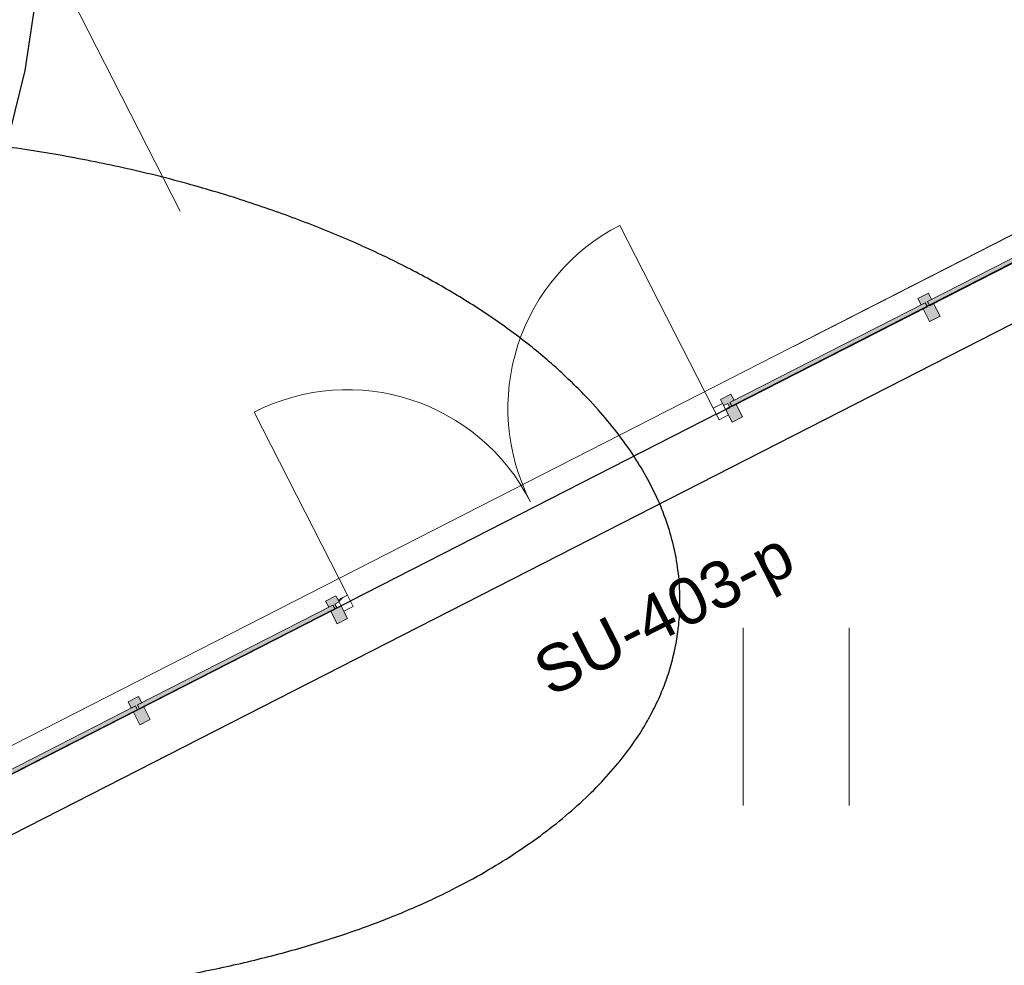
# Model space of a CAD drawing. Header units: metres. Extents: x 538891 to 1080079, y 6588829 to 13178720.
# Tile 572 of 1056: x 539907.2 to 539911.42, y 6589195.98 to 6589200.03. Entities that reach past the tile are written whole.
import ezdxf

# ---------------------------------------------------------------- set-up
doc = ezdxf.new("R2010")
doc.units = ezdxf.units.M
doc.header["$LTSCALE"] = 0.4
doc.linetypes.add('DASHED', pattern=[52.916667, 26.458333, -26.458333])
doc.linetypes.add('Triple Dashed', pattern=[92.604163, 66.145831, -26.458332])
for name, color, linetype in [('AR', 7, 'Continuous'), ('DENDRO', 7, 'Continuous'), ('GEO', 7, 'Continuous')]:
    doc.layers.add(name, color=color, linetype=linetype)
doc.styles.add('Arial', font='arial.ttf')
pattern_1 = [(45, (0, 0), (-0.176776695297, 0.176776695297), []), (45, (-0.03536, 0.03536), (-0.176776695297, 0.176776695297), []), (45, (-0.0707, 0.0707), (-0.176776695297, 0.176776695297), [])]

# ---------------------------------------------------------------- blocks, each defined once
blk = doc.blocks.new('HEIN')
at = {"color": 7, "linetype": 'Continuous', "lineweight": 9}
for p, q in [((-0.4551, 0.7611), (-0.4551, -0.7611)), ((0.4551, 0.7611), (0.4551, -0.7611))]:
    blk.add_line(p, q, dxfattribs=at)

msp = doc.modelspace()

# ---------------------------------------------------------------- hatches: boundary and pattern name
at = {"layer": 'AR', "linetype": 'Continuous', "lineweight": 0}
for points in [[(539911.0928, 6589198.7996), (539911.0749, 6589198.7905), (539911.1022, 6589198.7371), (539911.1468, 6589198.7598), (539911.1195, 6589198.8133), (539911.1017, 6589198.8042), (539911.0926, 6589198.822), (539911.1104, 6589198.8311), (539911.0968, 6589198.8578), (539911.0522, 6589198.8351), (539911.0659, 6589198.8083), (539911.0837, 6589198.8174)], [(539907.7081, 6589197.0721), (539907.6903, 6589197.063), (539907.7176, 6589197.0096), (539907.7621, 6589197.0323), (539907.7349, 6589197.0857), (539907.717, 6589197.0767), (539907.708, 6589197.0945), (539907.7258, 6589197.1036), (539907.7121, 6589197.1303), (539907.6676, 6589197.1076), (539907.6812, 6589197.0808), (539907.699, 6589197.0899)]]:
    msp.add_hatch(color=7, dxfattribs=at).paths.add_polyline_path(points)

# ---------------------------------------------------------------- linework, layer by layer
at = {"layer": 'AR', "color": 7, "linetype": 'Continuous', "lineweight": 9}
for p, q in [((539910.1751, 6589198.3649), (539909.775, 6589199.1487)), ((539911.0522, 6589198.8351), (539911.0968, 6589198.8578)), ((539911.0968, 6589198.8578), (539911.1104, 6589198.8311)), ((539911.0522, 6589198.8351), (539911.0659, 6589198.8083)), ((539911.0659, 6589198.8083), (539911.0837, 6589198.8174)), ((539911.0837, 6589198.8174), (539911.0928, 6589198.7996)), ((539911.0926, 6589198.822), (539911.1104, 6589198.8311)), ((539911.0926, 6589198.822), (539911.1017, 6589198.8042)), ((539911.1017, 6589198.8042), (539911.1195, 6589198.8133)), ((539911.1195, 6589198.8133), (539911.1468, 6589198.7598)), ((539911.0749, 6589198.7905), (539911.0928, 6589198.7996)), ((539911.0749, 6589198.7905), (539911.1022, 6589198.7371)), ((539911.1022, 6589198.7371), (539911.1468, 6589198.7598)), ((539910.2733, 6589198.3814), (539910.3006, 6589198.3279)), ((539908.6075, 6589197.5648), (539908.2074, 6589198.3486)), ((539908.5138, 6589197.5394), (539908.5274, 6589197.5127)), ((539908.5274, 6589197.5127), (539908.5452, 6589197.5218)), ((539908.5638, 6589197.4415), (539908.6083, 6589197.4642)), ((539907.6676, 6589197.1076), (539907.7121, 6589197.1303)), ((539907.7121, 6589197.1303), (539907.7258, 6589197.1036)), ((539907.6676, 6589197.1076), (539907.6812, 6589197.0808)), ((539907.6812, 6589197.0808), (539907.699, 6589197.0899)), ((539907.699, 6589197.0899), (539907.7081, 6589197.0721)), ((539907.708, 6589197.0945), (539907.7258, 6589197.1036)), ((539907.708, 6589197.0945), (539907.717, 6589197.0767)), ((539907.717, 6589197.0767), (539907.7349, 6589197.0857)), ((539907.7349, 6589197.0857), (539907.7621, 6589197.0323)), ((539907.6903, 6589197.063), (539907.7081, 6589197.0721)), ((539907.6903, 6589197.063), (539907.7176, 6589197.0096)), ((539907.7176, 6589197.0096), (539907.7621, 6589197.0323))]:
    msp.add_line(p, q, dxfattribs=at)
at = {"layer": 'AR', "color": 9, "linetype": 'Continuous', "lineweight": 9, "true_color": 0xc9c5ab, "flags": 128}
msp.add_lwpolyline([(539920.2388, 6589226.8317), (539904.7542, 6589218.9284), (539904.7549, 6589218.927), (539903.9087, 6589218.4951), (539899.2583, 6589216.1239), (539901.2849, 6589212.1533), (539901.6435, 6589211.4507), (539906.6914, 6589201.5605), (539903.1287, 6589199.7421), (539905.1062, 6589195.8676), (539912.5119, 6589199.6474), (539921.3346, 6589204.1506)], dxfattribs=at)
at = {"layer": 'AR', "color": 7, "linetype": 'Continuous', "lineweight": 9, "flags": 128}
msp.add_lwpolyline([(539920.2388, 6589226.8317), (539904.7542, 6589218.9284), (539904.7549, 6589218.927), (539903.9087, 6589218.4951), (539899.2583, 6589216.1239), (539901.2849, 6589212.1533), (539901.6435, 6589211.4507), (539906.6914, 6589201.5605), (539903.1287, 6589199.7421), (539905.1062, 6589195.8676), (539912.5119, 6589199.6474), (539921.3346, 6589204.1506)], dxfattribs=at)
at = {"layer": 'AR', "color": 41, "linetype": 'Continuous', "lineweight": 25, "true_color": 0xecd9a6, "flags": 128}
msp.add_lwpolyline([(539914.5975, 6589177.3813), (539922.0172, 6589181.1683), (539921.3942, 6589182.3889), (539921.1807, 6589182.2799), (539920.9988, 6589182.6362), (539921.2124, 6589182.7452), (539918.7711, 6589187.5282), (539918.5576, 6589187.4192), (539918.3757, 6589187.7755), (539918.5893, 6589187.8845), (539916.048, 6589192.8634), (539912.7248, 6589199.3744), (539905.2964, 6589195.5829), (539913.9661, 6589178.5976), (539913.9747, 6589178.602)], close=True, dxfattribs=at)
at = {"layer": 'AR', "color": 7, "linetype": 'Continuous', "lineweight": 9, "flags": 128}
for points in [[(539914.5975, 6589177.3813), (539922.0172, 6589181.1683), (539921.3942, 6589182.3889), (539921.1807, 6589182.2799), (539920.9988, 6589182.6362), (539921.2124, 6589182.7452), (539918.7711, 6589187.5282), (539918.5576, 6589187.4192), (539918.3757, 6589187.7755), (539918.5893, 6589187.8845), (539916.048, 6589192.8634), (539912.7248, 6589199.3744), (539905.2964, 6589195.5829), (539913.9661, 6589178.5976), (539913.9747, 6589178.602)], [(539911.9298, 6589199.2493), (539911.9389, 6589199.2315), (539911.1017, 6589198.8042), (539911.0926, 6589198.822)], [(539911.0837, 6589198.8174), (539911.0928, 6589198.7996), (539910.2555, 6589198.3723), (539910.2464, 6589198.3901)], [(539907.699, 6589197.0899), (539907.7081, 6589197.0721), (539906.8709, 6589196.6448), (539906.8618, 6589196.6626)]]:
    msp.add_lwpolyline(points, close=True, dxfattribs=at)
at = {"layer": 'AR', "color": 7, "linetype": 'Continuous', "lineweight": 9}
for centre, start, end in [((539910.1751, 6589198.3649), 117.0398, 207.0398), ((539908.6075, 6589197.5648), 27.0398, 117.0398)]:
    msp.add_arc(centre, 0.88, start, end, dxfattribs=at)
at = {"layer": 'AR', "color": 7, "linetype": 'Continuous', "true_color": 0xe2f3f5}
for points in [[(539911.9298, 6589199.2493), (539911.0926, 6589198.822), (539911.9389, 6589199.2315), (539911.1017, 6589198.8042)], [(539911.0837, 6589198.8174), (539910.2464, 6589198.3901), (539911.0928, 6589198.7996), (539910.2555, 6589198.3723)], [(539907.699, 6589197.0899), (539906.8618, 6589196.6626), (539907.7081, 6589197.0721), (539906.8709, 6589196.6448)]]:
    msp.add_solid(points, dxfattribs=at)
at = {"layer": 'DENDRO', "color": 82, "linetype": 'Continuous', "lineweight": 25, "true_color": 0x33cc00, "flags": 128}
msp.add_lwpolyline([(539907.2902, 6589200.2511), (539907.2252, 6589199.8127), (539907.1175, 6589199.3827)], dxfattribs=at)
at = {"layer": 'DENDRO', "color": 30, "linetype": 'Continuous', "lineweight": 25, "true_color": 0xff7f00}
msp.add_open_spline([(539908.1803, 6589195.9941), (539907.352, 6589195.7978), (539905.4745, 6589195.9138), (539903.879, 6589196.5072), (539902.993, 6589197.4189), (539903.0539, 6589198.4046), (539904.0454, 6589199.2003), (539905.7018, 6589199.5928), (539907.5793, 6589199.4768), (539909.1749, 6589198.8834), (539910.0609, 6589197.9717), (539910, 6589196.986), (539909.0085, 6589196.1903), (539908.1803, 6589195.9941)], degree=2, dxfattribs=at)

# ---------------------------------------------------------------- block references
at = {"layer": 'GEO', "color": 8, "true_color": 0x7d7d7d, "xscale": 0.5, "yscale": 0.5, "zscale": 0.5}
msp.add_blockref('HEIN', (539910.5305, 6589197.0436), dxfattribs=at)

# ---------------------------------------------------------------- texts
at = {"layer": 'AR', "color": 235, "true_color": 0xa6447a, "insert": (539909.4443, 6589197.1885), "char_height": 0.2, "attachment_point": 4, "rotation": 27.0398, "line_spacing_factor": 1.004016, "style": 'Arial'}
msp.add_mtext('SU-403-p', dxfattribs=at)

# ---------------------------------------------------------------- next in the draw order: wipeouts: each hides what was drawn before it
at = {"color": 255, "linetype": 'Continuous', "lineweight": 5}
for points in [[(539910.2402, 6589198.3364), (539910.2152, 6589198.3854), (539910.1751, 6589198.3649), (539910.2001, 6589198.3159)], [(539908.5674, 6589197.5443), (539908.5924, 6589197.4954), (539908.6325, 6589197.5158), (539908.6075, 6589197.5648)]]:
    msp.add_wipeout(points, dxfattribs=at).dxf.layer = 'AR'

# ---------------------------------------------------------------- next in the draw order: hatches: boundary and pattern name
at = {"layer": 'AR', "linetype": 'Continuous', "lineweight": 0}
for points in [[(539910.2466, 6589198.3677), (539910.2288, 6589198.3587), (539910.2561, 6589198.3052), (539910.3006, 6589198.3279), (539910.2733, 6589198.3814), (539910.2555, 6589198.3723), (539910.2464, 6589198.3901), (539910.2642, 6589198.3992), (539910.2506, 6589198.4259), (539910.2061, 6589198.4032), (539910.2197, 6589198.3765), (539910.2375, 6589198.3856)], [(539908.5543, 6589197.504), (539908.5365, 6589197.4949), (539908.5638, 6589197.4415), (539908.6083, 6589197.4642), (539908.581, 6589197.5176), (539908.5632, 6589197.5085), (539908.5541, 6589197.5263), (539908.5719, 6589197.5354), (539908.5583, 6589197.5622), (539908.5138, 6589197.5394), (539908.5274, 6589197.5127), (539908.5452, 6589197.5218)]]:
    msp.add_hatch(color=7, dxfattribs=at).paths.add_polyline_path(points)
at = {"layer": 'AR', "linetype": 'Continuous', "lineweight": 25, "true_color": 0x848484}
h = msp.add_hatch(dxfattribs=at)
h.set_pattern_fill('ALUMINUM_0001_1', color=252, style=0, pattern_type=2)
h.set_pattern_definition(pattern_1)
h.paths.add_polyline_path([(539910.2402, 6589198.3364), (539910.2152, 6589198.3854), (539910.1751, 6589198.3649), (539910.2001, 6589198.3159)])
h = msp.add_hatch(dxfattribs=at)
h.set_pattern_fill('ALUMINUM_0001_1', color=252, style=0, pattern_type=2)
h.set_pattern_definition(pattern_1)
h.paths.add_polyline_path([(539908.5674, 6589197.5443), (539908.5924, 6589197.4954), (539908.6325, 6589197.5158), (539908.6075, 6589197.5648)])

# ---------------------------------------------------------------- next in the draw order: linework, layer by layer
at = {"layer": 'AR', "color": 251, "linetype": 'Triple Dashed', "lineweight": 9, "true_color": 0x575757}
for p, q in [((539927.2335, 6589167.4947), (539886.3887, 6589247.5197)), ((539924.7307, 6589166.2173), (539883.8858, 6589246.2422)), ((539877.5321, 6589181.7937), (539957.9959, 6589222.8626))]:
    msp.add_line(p, q, dxfattribs=at)
at = {"layer": 'AR', "color": 235, "linetype": 'DASHED', "lineweight": 25, "true_color": 0xa6447a}
msp.add_line((539905.0009, 6589195.6926), (539912.7068, 6589199.6257), dxfattribs=at)
at = {"layer": 'AR', "color": 7, "linetype": 'Continuous', "lineweight": 9}
for p, q in [((539910.2061, 6589198.4032), (539910.2506, 6589198.4259)), ((539910.2506, 6589198.4259), (539910.2642, 6589198.3992)), ((539910.2061, 6589198.4032), (539910.2197, 6589198.3765)), ((539910.2197, 6589198.3765), (539910.2375, 6589198.3856)), ((539910.2375, 6589198.3856), (539910.2466, 6589198.3677)), ((539910.2464, 6589198.3901), (539910.2642, 6589198.3992)), ((539910.2464, 6589198.3901), (539910.2555, 6589198.3723)), ((539910.2555, 6589198.3723), (539910.2733, 6589198.3814)), ((539910.2288, 6589198.3587), (539910.2466, 6589198.3677)), ((539910.2288, 6589198.3587), (539910.2561, 6589198.3052)), ((539910.2561, 6589198.3052), (539910.3006, 6589198.3279)), ((539908.5138, 6589197.5394), (539908.5583, 6589197.5622)), ((539908.5583, 6589197.5622), (539908.5719, 6589197.5354)), ((539908.5365, 6589197.4949), (539908.5543, 6589197.504)), ((539908.5452, 6589197.5218), (539908.5543, 6589197.504)), ((539908.5541, 6589197.5263), (539908.5719, 6589197.5354)), ((539908.5541, 6589197.5263), (539908.5632, 6589197.5085)), ((539908.5632, 6589197.5085), (539908.581, 6589197.5176)), ((539908.581, 6589197.5176), (539908.6083, 6589197.4642)), ((539908.5365, 6589197.4949), (539908.5638, 6589197.4415))]:
    msp.add_line(p, q, dxfattribs=at)
at = {"layer": 'AR', "color": 7, "linetype": 'Continuous', "lineweight": 9, "flags": 128}
for points in [[(539910.2402, 6589198.3364), (539910.2001, 6589198.3159), (539910.1751, 6589198.3649), (539910.2152, 6589198.3854)], [(539908.5674, 6589197.5443), (539908.6075, 6589197.5648), (539908.6325, 6589197.5158), (539908.5924, 6589197.4954)], [(539908.5452, 6589197.5218), (539908.5543, 6589197.504), (539907.717, 6589197.0767), (539907.708, 6589197.0945)]]:
    msp.add_lwpolyline(points, close=True, dxfattribs=at)
at = {"layer": 'AR', "color": 7, "linetype": 'Continuous', "true_color": 0xe2f3f5}
msp.add_solid([(539908.5452, 6589197.5218), (539907.708, 6589197.0945), (539908.5543, 6589197.504), (539907.717, 6589197.0767)], dxfattribs=at)

doc.saveas('drawing.dxf')
